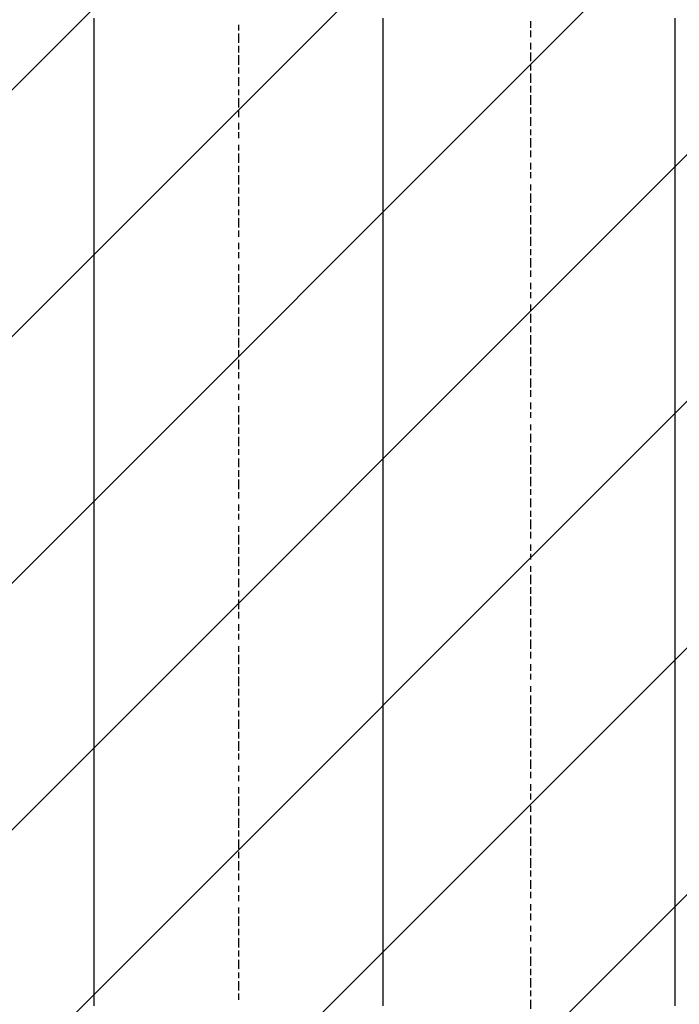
# Model space of a CAD drawing. Extents: x 997 to 109698, y 921 to 94021.
# Tile 556 of 656: x 19535 to 20443, y 54489 to 55844. Entities that reach past the tile are written whole.
import ezdxf

# ---------------------------------------------------------------- set-up
doc = ezdxf.new("R2010")
doc.units = 0
doc.header["$MEASUREMENT"] = 0
doc.layers.add('12', color=7, linetype='CONTINUOUS')
doc.layers.add('28', color=7, linetype='CONTINUOUS')

msp = doc.modelspace()

# ---------------------------------------------------------------- linework, layer by layer
at = {"layer": '12', "color": 5}
for p, q in [((19636.630503, 55845.563401), (19636.630503, 55836.563401)), ((20034.630503, 55845.563401), (20034.630503, 55836.563401)), ((20436.630503, 55845.563401), (20436.630503, 55836.563401)), ((19636.630503, 55836.563401), (19636.630503, 55824.563401)), ((20034.630503, 55836.563401), (20034.630503, 55824.563401)), ((20436.630503, 55836.563401), (20436.630503, 55824.563401)), ((19636.630503, 55824.563401), (19636.630503, 55815.563401)), ((19636.630503, 55815.563401), (19636.630503, 55807.563401)), ((20034.630503, 55824.563401), (20034.630503, 55815.563401)), ((20034.630503, 55815.563401), (20034.630503, 55807.563401)), ((20436.630503, 55824.563401), (20436.630503, 55815.563401)), ((20436.630503, 55815.563401), (20436.630503, 55807.563401)), ((19636.630503, 55807.563401), (19636.630503, 55794.563401)), ((20034.630503, 55807.563401), (20034.630503, 55794.563401)), ((20436.630503, 55807.563401), (20436.630503, 55794.563401)), ((19636.630503, 55794.563401), (19636.630503, 55786.563401)), ((19636.630503, 55786.563401), (19636.630503, 55777.563401)), ((20034.630503, 55794.563401), (20034.630503, 55786.563401)), ((20034.630503, 55786.563401), (20034.630503, 55777.563401)), ((20436.630503, 55794.563401), (20436.630503, 55786.563401)), ((20436.630503, 55786.563401), (20436.630503, 55777.563401)), ((19636.630503, 55777.563401), (19636.630503, 55764.563401)), ((20034.630503, 55777.563401), (20034.630503, 55764.563401)), ((20436.630503, 55777.563401), (20436.630503, 55764.563401)), ((19636.630503, 55764.563401), (19636.630503, 55756.563401)), ((20034.630503, 55764.563401), (20034.630503, 55756.563401)), ((20436.630503, 55764.563401), (20436.630503, 55756.563401)), ((19636.630503, 55756.563401), (19636.630503, 55747.563401)), ((19636.630503, 55747.563401), (19636.630503, 55735.563401)), ((20034.630503, 55756.563401), (20034.630503, 55743.563401)), ((20436.630503, 55756.563401), (20436.630503, 55743.563401)), ((19636.630503, 55735.563401), (19636.630503, 55726.563401)), ((20034.630503, 55743.563401), (20034.630503, 55735.563401)), ((20034.630503, 55735.563401), (20034.630503, 55726.563401)), ((20436.630503, 55743.563401), (20436.630503, 55735.563401)), ((20436.630503, 55735.563401), (20436.630503, 55726.563401)), ((19636.630503, 55726.563401), (19636.630503, 55714.563401)), ((20034.630503, 55726.563401), (20034.630503, 55714.563401)), ((20436.630503, 55726.563401), (20436.630503, 55714.563401)), ((19636.630503, 55714.563401), (19636.630503, 55705.563401)), ((19636.630503, 55705.563401), (19636.630503, 55697.563401)), ((20034.630503, 55714.563401), (20034.630503, 55705.563401)), ((20034.630503, 55705.563401), (20034.630503, 55697.563401)), ((20436.630503, 55714.563401), (20436.630503, 55705.563401)), ((20436.630503, 55705.563401), (20436.630503, 55697.563401)), ((19636.630503, 55697.563401), (19636.630503, 55684.563401)), ((20034.630503, 55697.563401), (20034.630503, 55684.563401)), ((20436.630503, 55697.563401), (20436.630503, 55684.563401)), ((19636.630503, 55684.563401), (19636.630503, 55675.563401)), ((20034.630503, 55684.563401), (20034.630503, 55675.563401)), ((20436.630503, 55684.563401), (20436.630503, 55675.563401)), ((19636.630503, 55675.563401), (19636.630503, 55667.563401)), ((19636.630503, 55667.563401), (19636.630503, 55654.563401)), ((20034.630503, 55675.563401), (20034.630503, 55667.563401)), ((20034.630503, 55667.563401), (20034.630503, 55654.563401)), ((20436.630503, 55675.563401), (20436.630503, 55667.563401)), ((20436.630503, 55667.563401), (20436.630503, 55654.563401)), ((19636.630503, 55654.563401), (19636.630503, 55646.563401)), ((20034.630503, 55654.563401), (20034.630503, 55646.563401)), ((20436.630503, 55654.563401), (20436.630503, 55646.563401)), ((19636.630503, 55646.563401), (19636.630503, 55637.563401)), ((19636.630503, 55637.563401), (19636.630503, 55625.563401)), ((20034.630503, 55646.563401), (20034.630503, 55633.563401)), ((20436.630503, 55646.563401), (20436.630503, 55633.563401)), ((19636.630503, 55625.563401), (19636.630503, 55616.563401)), ((20034.630503, 55633.563401), (20034.630503, 55625.563401)), ((20034.630503, 55625.563401), (20034.630503, 55616.563401)), ((20436.630503, 55633.563401), (20436.630503, 55625.563401)), ((20436.630503, 55625.563401), (20436.630503, 55616.563401)), ((19636.630503, 55616.563401), (19636.630503, 55604.563401)), ((20034.630503, 55616.563401), (20034.630503, 55604.563401)), ((20436.630503, 55616.563401), (20436.630503, 55604.563401)), ((19636.630503, 55604.563401), (19636.630503, 55595.563401)), ((20034.630503, 55604.563401), (20034.630503, 55595.563401)), ((20436.630503, 55604.563401), (20436.630503, 55595.563401)), ((19636.630503, 55595.563401), (19636.630503, 55587.563401)), ((19636.630503, 55587.563401), (19636.630503, 55574.563401)), ((20034.630503, 55595.563401), (20034.630503, 55587.563401)), ((20034.630503, 55587.563401), (20034.630503, 55574.563401)), ((20436.630503, 55595.563401), (20436.630503, 55587.563401)), ((20436.630503, 55587.563401), (20436.630503, 55574.563401)), ((19636.630503, 55574.563401), (19636.630503, 55565.563401)), ((20034.630503, 55574.563401), (20034.630503, 55565.563401)), ((20436.630503, 55574.563401), (20436.630503, 55565.563401)), ((19636.630503, 55565.563401), (19636.630503, 55557.563401)), ((19636.630503, 55557.563401), (19636.630503, 55544.563401)), ((20034.630503, 55565.563401), (20034.630503, 55557.563401)), ((20034.630503, 55557.563401), (20034.630503, 55544.563401)), ((20436.630503, 55565.563401), (20436.630503, 55557.563401)), ((20436.630503, 55557.563401), (20436.630503, 55544.563401)), ((19636.630503, 55544.563401), (19636.630503, 55536.563401)), ((20034.630503, 55544.563401), (20034.630503, 55536.563401)), ((20436.630503, 55544.563401), (20436.630503, 55536.563401)), ((19636.630503, 55536.563401), (19636.630503, 55527.563401)), ((20034.630503, 55536.563401), (20034.630503, 55527.563401)), ((20436.630503, 55536.563401), (20436.630503, 55523.563401)), ((19636.630503, 55527.563401), (19636.630503, 55515.563401)), ((19636.630503, 55515.563401), (19636.630503, 55506.563401)), ((20034.630503, 55527.563401), (20034.630503, 55515.563401)), ((20034.630503, 55515.563401), (20034.630503, 55506.563401)), ((20436.630503, 55523.563401), (20436.630503, 55515.563401)), ((20436.630503, 55515.563401), (20436.630503, 55506.563401)), ((19636.630503, 55506.563401), (19636.630503, 55493.563401)), ((20034.630503, 55506.563401), (20034.630503, 55493.563401)), ((20436.630503, 55506.563401), (20436.630503, 55493.563401)), ((19636.630503, 55493.563401), (19636.630503, 55485.563401)), ((20034.630503, 55493.563401), (20034.630503, 55485.563401)), ((20436.630503, 55493.563401), (20436.630503, 55485.563401)), ((19636.630503, 55485.563401), (19636.630503, 55477.563401)), ((19636.630503, 55477.563401), (19636.630503, 55464.563401)), ((20034.630503, 55485.563401), (20034.630503, 55477.563401)), ((20034.630503, 55477.563401), (20034.630503, 55464.563401)), ((20436.630503, 55485.563401), (20436.630503, 55477.563401)), ((20436.630503, 55477.563401), (20436.630503, 55464.563401)), ((19636.630503, 55464.563401), (19636.630503, 55455.563401)), ((20034.630503, 55464.563401), (20034.630503, 55455.563401)), ((20436.630503, 55464.563401), (20436.630503, 55455.563401)), ((19636.630503, 55455.563401), (19636.630503, 55447.563401)), ((19636.630503, 55447.563401), (19636.630503, 55434.563401)), ((20034.630503, 55455.563401), (20034.630503, 55447.563401)), ((20034.630503, 55447.563401), (20034.630503, 55434.563401)), ((20436.630503, 55455.563401), (20436.630503, 55447.563401)), ((20436.630503, 55447.563401), (20436.630503, 55434.563401)), ((19636.630503, 55434.563401), (19636.630503, 55426.563401)), ((20034.630503, 55434.563401), (20034.630503, 55426.563401)), ((20436.630503, 55434.563401), (20436.630503, 55426.563401)), ((19636.630503, 55426.563401), (19636.630503, 55417.563401)), ((20034.630503, 55426.563401), (20034.630503, 55417.563401)), ((20436.630503, 55426.563401), (20436.630503, 55413.563401)), ((19636.630503, 55417.563401), (19636.630503, 55405.563401)), ((20034.630503, 55417.563401), (20034.630503, 55405.563401)), ((20436.630503, 55413.563401), (20436.630503, 55405.563401)), ((19636.630503, 55405.563401), (19636.630503, 55396.563401)), ((19636.630503, 55396.563401), (19636.630503, 55383.563401)), ((20034.630503, 55405.563401), (20034.630503, 55396.563401)), ((20034.630503, 55396.563401), (20034.630503, 55383.563401)), ((20436.630503, 55405.563401), (20436.630503, 55396.563401)), ((20436.630503, 55396.563401), (20436.630503, 55383.563401)), ((19636.630503, 55383.563401), (19636.630503, 55375.563401)), ((20034.630503, 55383.563401), (20034.630503, 55375.563401)), ((20436.630503, 55383.563401), (20436.630503, 55375.563401)), ((19636.630503, 55375.563401), (19636.630503, 55366.563401)), ((19636.630503, 55366.563401), (19636.630503, 55354.563401)), ((20034.630503, 55375.563401), (20034.630503, 55366.563401)), ((20034.630503, 55366.563401), (20034.630503, 55354.563401)), ((20436.630503, 55375.563401), (20436.630503, 55366.563401)), ((20436.630503, 55366.563401), (20436.630503, 55354.563401)), ((19636.630503, 55354.563401), (19636.630503, 55345.563401)), ((20034.630503, 55354.563401), (20034.630503, 55345.563401)), ((20436.630503, 55354.563401), (20436.630503, 55345.563401)), ((19636.630503, 55345.563401), (19636.630503, 55337.563401)), ((20034.630503, 55345.563401), (20034.630503, 55337.563401)), ((20436.630503, 55345.563401), (20436.630503, 55337.563401)), ((19636.630503, 55337.563401), (19636.630503, 55324.563401)), ((20034.630503, 55337.563401), (20034.630503, 55324.563401)), ((20436.630503, 55337.563401), (20436.630503, 55324.563401)), ((19636.630503, 55324.563401), (19636.630503, 55316.563401)), ((19636.630503, 55316.563401), (19636.630503, 55307.563401)), ((20034.630503, 55324.563401), (20034.630503, 55316.563401)), ((20034.630503, 55316.563401), (20034.630503, 55307.563401)), ((20436.630503, 55324.563401), (20436.630503, 55316.563401)), ((20436.630503, 55316.563401), (20436.630503, 55307.563401)), ((19636.630503, 55307.563401), (19636.630503, 55295.563401)), ((20034.630503, 55307.563401), (20034.630503, 55295.563401)), ((20436.630503, 55307.563401), (20436.630503, 55295.563401)), ((19636.630503, 55295.563401), (19636.630503, 55286.563401)), ((19636.630503, 55286.563401), (19636.630503, 55278.563401)), ((20034.630503, 55295.563401), (20034.630503, 55286.563401)), ((20034.630503, 55286.563401), (20034.630503, 55273.563401)), ((20436.630503, 55295.563401), (20436.630503, 55286.563401)), ((20436.630503, 55286.563401), (20436.630503, 55273.563401)), ((19636.630503, 55278.563401), (19636.630503, 55265.563401)), ((20034.630503, 55273.563401), (20034.630503, 55265.563401)), ((20436.630503, 55273.563401), (20436.630503, 55265.563401)), ((19636.630503, 55265.563401), (19636.630503, 55256.563401)), ((20034.630503, 55265.563401), (20034.630503, 55256.563401)), ((20436.630503, 55265.563401), (20436.630503, 55256.563401)), ((19636.630503, 55256.563401), (19636.630503, 55244.563401)), ((19636.630503, 55244.563401), (19636.630503, 55235.563401)), ((20034.630503, 55256.563401), (20034.630503, 55244.563401)), ((20034.630503, 55244.563401), (20034.630503, 55235.563401)), ((20436.630503, 55256.563401), (20436.630503, 55244.563401)), ((20436.630503, 55244.563401), (20436.630503, 55235.563401)), ((19636.630503, 55235.563401), (19636.630503, 55227.563401)), ((20034.630503, 55235.563401), (20034.630503, 55227.563401)), ((20436.630503, 55235.563401), (20436.630503, 55227.563401)), ((19636.630503, 55227.563401), (19636.630503, 55214.563401)), ((20034.630503, 55227.563401), (20034.630503, 55214.563401)), ((20436.630503, 55227.563401), (20436.630503, 55214.563401)), ((19636.630503, 55214.563401), (19636.630503, 55206.563401)), ((19636.630503, 55206.563401), (19636.630503, 55197.563401)), ((20034.630503, 55214.563401), (20034.630503, 55206.563401)), ((20034.630503, 55206.563401), (20034.630503, 55197.563401)), ((20436.630503, 55214.563401), (20436.630503, 55206.563401)), ((20436.630503, 55206.563401), (20436.630503, 55197.563401)), ((19636.630503, 55197.563401), (19636.630503, 55184.563401)), ((20034.630503, 55197.563401), (20034.630503, 55184.563401)), ((20436.630503, 55197.563401), (20436.630503, 55184.563401)), ((19636.630503, 55184.563401), (19636.630503, 55176.563401)), ((19636.630503, 55176.563401), (19636.630503, 55167.563401)), ((20034.630503, 55184.563401), (20034.630503, 55176.563401)), ((20034.630503, 55176.563401), (20034.630503, 55163.563401)), ((20436.630503, 55184.563401), (20436.630503, 55176.563401)), ((20436.630503, 55176.563401), (20436.630503, 55163.563401)), ((19636.630503, 55167.563401), (19636.630503, 55155.563401)), ((20034.630503, 55163.563401), (20034.630503, 55155.563401)), ((20436.630503, 55163.563401), (20436.630503, 55155.563401)), ((19636.630503, 55155.563401), (19636.630503, 55146.563401)), ((20034.630503, 55155.563401), (20034.630503, 55146.563401)), ((20436.630503, 55155.563401), (20436.630503, 55146.563401)), ((19636.630503, 55146.563401), (19636.630503, 55134.563401)), ((20034.630503, 55146.563401), (20034.630503, 55134.563401)), ((20436.630503, 55146.563401), (20436.630503, 55134.563401)), ((19636.630503, 55134.563401), (19636.630503, 55125.563401)), ((19636.630503, 55125.563401), (19636.630503, 55117.563401)), ((20034.630503, 55134.563401), (20034.630503, 55125.563401)), ((20034.630503, 55125.563401), (20034.630503, 55117.563401)), ((20436.630503, 55134.563401), (20436.630503, 55125.563401)), ((20436.630503, 55125.563401), (20436.630503, 55117.563401)), ((19636.630503, 55117.563401), (19636.630503, 55104.563401)), ((20034.630503, 55117.563401), (20034.630503, 55104.563401)), ((20436.630503, 55117.563401), (20436.630503, 55104.563401)), ((19636.630503, 55104.563401), (19636.630503, 55096.563401)), ((19636.630503, 55096.563401), (19636.630503, 55087.563401)), ((20034.630503, 55104.563401), (20034.630503, 55096.563401)), ((20034.630503, 55096.563401), (20034.630503, 55087.563401)), ((20436.630503, 55104.563401), (20436.630503, 55096.563401)), ((20436.630503, 55096.563401), (20436.630503, 55087.563401)), ((19636.630503, 55087.563401), (19636.630503, 55074.563401)), ((20034.630503, 55087.563401), (20034.630503, 55074.563401)), ((20436.630503, 55087.563401), (20436.630503, 55074.563401)), ((19636.630503, 55074.563401), (19636.630503, 55066.563401)), ((20034.630503, 55074.563401), (20034.630503, 55066.563401)), ((20436.630503, 55074.563401), (20436.630503, 55066.563401)), ((19636.630503, 55066.563401), (19636.630503, 55057.563401)), ((19636.630503, 55057.563401), (19636.630503, 55045.563401)), ((20034.630503, 55066.563401), (20034.630503, 55053.563401)), ((20436.630503, 55066.563401), (20436.630503, 55053.563401)), ((19636.630503, 55045.563401), (19636.630503, 55036.563401)), ((20034.630503, 55053.563401), (20034.630503, 55045.563401)), ((20034.630503, 55045.563401), (20034.630503, 55036.563401)), ((20436.630503, 55053.563401), (20436.630503, 55045.563401)), ((20436.630503, 55045.563401), (20436.630503, 55036.563401)), ((19636.630503, 55036.563401), (19636.630503, 55024.563401)), ((20034.630503, 55036.563401), (20034.630503, 55024.563401)), ((20436.630503, 55036.563401), (20436.630503, 55024.563401)), ((19636.630503, 55024.563401), (19636.630503, 55015.563401)), ((19636.630503, 55015.563401), (19636.630503, 55007.563401)), ((20034.630503, 55024.563401), (20034.630503, 55015.563401)), ((20034.630503, 55015.563401), (20034.630503, 55007.563401)), ((20436.630503, 55024.563401), (20436.630503, 55015.563401)), ((20436.630503, 55015.563401), (20436.630503, 55007.563401)), ((19636.630503, 55007.563401), (19636.630503, 54994.563401)), ((20034.630503, 55007.563401), (20034.630503, 54994.563401)), ((20436.630503, 55007.563401), (20436.630503, 54994.563401)), ((19636.630503, 54994.563401), (19636.630503, 54985.563401)), ((20034.630503, 54994.563401), (20034.630503, 54985.563401)), ((20436.630503, 54994.563401), (20436.630503, 54985.563401)), ((19636.630503, 54985.563401), (19636.630503, 54977.563401)), ((19636.630503, 54977.563401), (19636.630503, 54964.563401)), ((20034.630503, 54985.563401), (20034.630503, 54977.563401)), ((20034.630503, 54977.563401), (20034.630503, 54964.563401)), ((20436.630503, 54985.563401), (20436.630503, 54977.563401)), ((20436.630503, 54977.563401), (20436.630503, 54964.563401)), ((19636.630503, 54964.563401), (19636.630503, 54956.563401)), ((20034.630503, 54964.563401), (20034.630503, 54956.563401)), ((20436.630503, 54964.563401), (20436.630503, 54956.563401)), ((19636.630503, 54956.563401), (19636.630503, 54947.563401)), ((19636.630503, 54947.563401), (19636.630503, 54935.563401)), ((20034.630503, 54956.563401), (20034.630503, 54947.563401)), ((20034.630503, 54947.563401), (20034.630503, 54935.563401)), ((20436.630503, 54956.563401), (20436.630503, 54943.563401)), ((19636.630503, 54935.563401), (19636.630503, 54926.563401)), ((20034.630503, 54935.563401), (20034.630503, 54926.563401)), ((20436.630503, 54943.563401), (20436.630503, 54935.563401)), ((20436.630503, 54935.563401), (20436.630503, 54926.563401)), ((19636.630503, 54926.563401), (19636.630503, 54913.563401)), ((20034.630503, 54926.563401), (20034.630503, 54913.563401)), ((20436.630503, 54926.563401), (20436.630503, 54913.563401)), ((19636.630503, 54913.563401), (19636.630503, 54905.563401)), ((19636.630503, 54905.563401), (19636.630503, 54897.563401)), ((20034.630503, 54913.563401), (20034.630503, 54905.563401)), ((20034.630503, 54905.563401), (20034.630503, 54897.563401)), ((20436.630503, 54913.563401), (20436.630503, 54905.563401)), ((20436.630503, 54905.563401), (20436.630503, 54897.563401)), ((19636.630503, 54897.563401), (19636.630503, 54884.563401)), ((20034.630503, 54897.563401), (20034.630503, 54884.563401)), ((20436.630503, 54897.563401), (20436.630503, 54884.563401)), ((19636.630503, 54884.563401), (19636.630503, 54875.563401)), ((20034.630503, 54884.563401), (20034.630503, 54875.563401)), ((20436.630503, 54884.563401), (20436.630503, 54875.563401)), ((19636.630503, 54875.563401), (19636.630503, 54867.563401)), ((19636.630503, 54867.563401), (19636.630503, 54854.563401)), ((20034.630503, 54875.563401), (20034.630503, 54867.563401)), ((20034.630503, 54867.563401), (20034.630503, 54854.563401)), ((20436.630503, 54875.563401), (20436.630503, 54867.563401)), ((20436.630503, 54867.563401), (20436.630503, 54854.563401)), ((19636.630503, 54854.563401), (19636.630503, 54846.563401)), ((20034.630503, 54854.563401), (20034.630503, 54846.563401)), ((20436.630503, 54854.563401), (20436.630503, 54846.563401)), ((19636.630503, 54846.563401), (19636.630503, 54837.563401)), ((19636.630503, 54837.563401), (19636.630503, 54825.563401)), ((20034.630503, 54846.563401), (20034.630503, 54837.563401)), ((20034.630503, 54837.563401), (20034.630503, 54825.563401)), ((20436.630503, 54846.563401), (20436.630503, 54833.563401)), ((19636.630503, 54825.563401), (19636.630503, 54816.563401)), ((20034.630503, 54825.563401), (20034.630503, 54816.563401)), ((20436.630503, 54833.563401), (20436.630503, 54825.563401)), ((20436.630503, 54825.563401), (20436.630503, 54816.563401)), ((19636.630503, 54816.563401), (19636.630503, 54803.563401)), ((20034.630503, 54816.563401), (20034.630503, 54803.563401)), ((20436.630503, 54816.563401), (20436.630503, 54803.563401)), ((19636.630503, 54803.563401), (19636.630503, 54795.563401)), ((20034.630503, 54803.563401), (20034.630503, 54795.563401)), ((20436.630503, 54803.563401), (20436.630503, 54795.563401)), ((19636.630503, 54795.563401), (19636.630503, 54787.563401)), ((19636.630503, 54787.563401), (19636.630503, 54774.563401)), ((20034.630503, 54795.563401), (20034.630503, 54787.563401)), ((20034.630503, 54787.563401), (20034.630503, 54774.563401)), ((20436.630503, 54795.563401), (20436.630503, 54787.563401)), ((20436.630503, 54787.563401), (20436.630503, 54774.563401)), ((19636.630503, 54774.563401), (19636.630503, 54765.563401)), ((20034.630503, 54774.563401), (20034.630503, 54765.563401)), ((20436.630503, 54774.563401), (20436.630503, 54765.563401)), ((19636.630503, 54765.563401), (19636.630503, 54757.563401)), ((19636.630503, 54757.563401), (19636.630503, 54744.563401)), ((20034.630503, 54765.563401), (20034.630503, 54757.563401)), ((20034.630503, 54757.563401), (20034.630503, 54744.563401)), ((20436.630503, 54765.563401), (20436.630503, 54757.563401)), ((20436.630503, 54757.563401), (20436.630503, 54744.563401)), ((19636.630503, 54744.563401), (19636.630503, 54736.563401)), ((20034.630503, 54744.563401), (20034.630503, 54736.563401)), ((20436.630503, 54744.563401), (20436.630503, 54736.563401)), ((19636.630503, 54736.563401), (19636.630503, 54727.563401)), ((20034.630503, 54736.563401), (20034.630503, 54727.563401)), ((20436.630503, 54736.563401), (20436.630503, 54727.563401)), ((19636.630503, 54727.563401), (19636.630503, 54715.563401)), ((19636.630503, 54715.563401), (19636.630503, 54706.563401)), ((20034.630503, 54727.563401), (20034.630503, 54715.563401)), ((20034.630503, 54715.563401), (20034.630503, 54706.563401)), ((20436.630503, 54727.563401), (20436.630503, 54715.563401)), ((20436.630503, 54715.563401), (20436.630503, 54706.563401)), ((19636.630503, 54706.563401), (19636.630503, 54693.563401)), ((20034.630503, 54706.563401), (20034.630503, 54693.563401)), ((20436.630503, 54706.563401), (20436.630503, 54693.563401)), ((19636.630503, 54693.563401), (19636.630503, 54685.563401)), ((20034.630503, 54693.563401), (20034.630503, 54685.563401)), ((20436.630503, 54693.563401), (20436.630503, 54685.563401)), ((19636.630503, 54685.563401), (19636.630503, 54676.563401)), ((19636.630503, 54676.563401), (19636.630503, 54664.563401)), ((20034.630503, 54685.563401), (20034.630503, 54676.563401)), ((20034.630503, 54676.563401), (20034.630503, 54664.563401)), ((20436.630503, 54685.563401), (20436.630503, 54676.563401)), ((20436.630503, 54676.563401), (20436.630503, 54664.563401)), ((19636.630503, 54664.563401), (19636.630503, 54655.563401)), ((20034.630503, 54664.563401), (20034.630503, 54655.563401)), ((20436.630503, 54664.563401), (20436.630503, 54655.563401)), ((19636.630503, 54655.563401), (19636.630503, 54647.563401)), ((19636.630503, 54647.563401), (19636.630503, 54634.563401)), ((20034.630503, 54655.563401), (20034.630503, 54647.563401)), ((20034.630503, 54647.563401), (20034.630503, 54634.563401)), ((20436.630503, 54655.563401), (20436.630503, 54647.563401)), ((20436.630503, 54647.563401), (20436.630503, 54634.563401)), ((19636.630503, 54634.563401), (19636.630503, 54626.563401)), ((20034.630503, 54634.563401), (20034.630503, 54626.563401)), ((20436.630503, 54634.563401), (20436.630503, 54626.563401)), ((19636.630503, 54626.563401), (19636.630503, 54617.563401)), ((20034.630503, 54626.563401), (20034.630503, 54617.563401)), ((20436.630503, 54626.563401), (20436.630503, 54617.563401)), ((19636.630503, 54617.563401), (19636.630503, 54604.563401)), ((20034.630503, 54617.563401), (20034.630503, 54604.563401)), ((20436.630503, 54617.563401), (20436.630503, 54604.563401)), ((19636.630503, 54604.563401), (19636.630503, 54596.563401)), ((19636.630503, 54596.563401), (19636.630503, 54588.563401)), ((20034.630503, 54604.563401), (20034.630503, 54596.563401)), ((20034.630503, 54596.563401), (20034.630503, 54583.563401)), ((20436.630503, 54604.563401), (20436.630503, 54596.563401)), ((20436.630503, 54596.563401), (20436.630503, 54583.563401)), ((19636.630503, 54588.563401), (19636.630503, 54575.563401)), ((20034.630503, 54583.563401), (20034.630503, 54575.563401)), ((20436.630503, 54583.563401), (20436.630503, 54575.563401)), ((19636.630503, 54575.563401), (19636.630503, 54566.563401)), ((19636.630503, 54566.563401), (19636.630503, 54554.563401)), ((20034.630503, 54575.563401), (20034.630503, 54566.563401)), ((20034.630503, 54566.563401), (20034.630503, 54554.563401)), ((20436.630503, 54575.563401), (20436.630503, 54566.563401)), ((20436.630503, 54566.563401), (20436.630503, 54554.563401)), ((19636.630503, 54554.563401), (19636.630503, 54545.563401)), ((20034.630503, 54554.563401), (20034.630503, 54545.563401)), ((20436.630503, 54554.563401), (20436.630503, 54545.563401)), ((19636.630503, 54545.563401), (19636.630503, 54537.563401)), ((20034.630503, 54545.563401), (20034.630503, 54537.563401)), ((20436.630503, 54545.563401), (20436.630503, 54537.563401)), ((19636.630503, 54537.563401), (19636.630503, 54524.563401)), ((20034.630503, 54537.563401), (20034.630503, 54524.563401)), ((20436.630503, 54537.563401), (20436.630503, 54524.563401)), ((19636.630503, 54524.563401), (19636.630503, 54516.563401)), ((19636.630503, 54516.563401), (19636.630503, 54507.563401)), ((20034.630503, 54524.563401), (20034.630503, 54516.563401)), ((20034.630503, 54516.563401), (20034.630503, 54507.563401)), ((20436.630503, 54524.563401), (20436.630503, 54516.563401)), ((20436.630503, 54516.563401), (20436.630503, 54507.563401)), ((19636.630503, 54507.563401), (19636.630503, 54494.563401)), ((20034.630503, 54507.563401), (20034.630503, 54494.563401)), ((20436.630503, 54507.563401), (20436.630503, 54494.563401)), ((19636.630503, 54494.563401), (19636.630503, 54486.563401)), ((20034.630503, 54494.563401), (20034.630503, 54486.563401)), ((20436.630503, 54494.563401), (20436.630503, 54486.563401))]:
    msp.add_line(p, q, dxfattribs=at)
at = {"layer": '12', "color": 1}
for p, q in [((20237.630503, 55841.563401), (20237.630503, 55832.563401)), ((19835.630503, 55836.563401), (19835.630503, 55828.563401)), ((20237.630503, 55828.563401), (20237.630503, 55819.563401)), ((19835.630503, 55824.563401), (19835.630503, 55811.563401)), ((19835.630503, 55807.563401), (19835.630503, 55798.563401)), ((20237.630503, 55811.563401), (20237.630503, 55802.563401)), ((19835.630503, 55794.563401), (19835.630503, 55781.563401)), ((20237.630503, 55798.563401), (20237.630503, 55786.563401)), ((19835.630503, 55777.563401), (19835.630503, 55769.563401)), ((20237.630503, 55781.563401), (20237.630503, 55773.563401)), ((19835.630503, 55764.563401), (19835.630503, 55752.563401)), ((20237.630503, 55769.563401), (20237.630503, 55756.563401)), ((19835.630503, 55747.563401), (19835.630503, 55739.563401)), ((20237.630503, 55752.563401), (20237.630503, 55743.563401)), ((19835.630503, 55735.563401), (19835.630503, 55722.563401)), ((20237.630503, 55739.563401), (20237.630503, 55726.563401)), ((19835.630503, 55718.563401), (19835.630503, 55709.563401)), ((20237.630503, 55722.563401), (20237.630503, 55714.563401)), ((20237.630503, 55709.563401), (20237.630503, 55697.563401)), ((19835.630503, 55701.563401), (19835.630503, 55692.563401)), ((20237.630503, 55692.563401), (20237.630503, 55684.563401)), ((19835.630503, 55688.563401), (19835.630503, 55680.563401)), ((20237.630503, 55680.563401), (20237.630503, 55667.563401)), ((19835.630503, 55671.563401), (19835.630503, 55663.563401)), ((20237.630503, 55663.563401), (20237.630503, 55654.563401)), ((19835.630503, 55659.563401), (19835.630503, 55646.563401)), ((19835.630503, 55642.563401), (19835.630503, 55633.563401)), ((20237.630503, 55646.563401), (20237.630503, 55637.563401)), ((19835.630503, 55629.563401), (19835.630503, 55616.563401)), ((20237.630503, 55633.563401), (20237.630503, 55625.563401)), ((19835.630503, 55612.563401), (19835.630503, 55604.563401)), ((20237.630503, 55616.563401), (20237.630503, 55608.563401)), ((19835.630503, 55599.563401), (19835.630503, 55587.563401)), ((20237.630503, 55604.563401), (20237.630503, 55591.563401)), ((19835.630503, 55582.563401), (19835.630503, 55574.563401)), ((20237.630503, 55587.563401), (20237.630503, 55578.563401)), ((19835.630503, 55570.563401), (19835.630503, 55557.563401)), ((20237.630503, 55574.563401), (20237.630503, 55561.563401)), ((20237.630503, 55557.563401), (20237.630503, 55548.563401)), ((19835.630503, 55553.563401), (19835.630503, 55544.563401)), ((20237.630503, 55544.563401), (20237.630503, 55532.563401)), ((19835.630503, 55536.563401), (19835.630503, 55527.563401)), ((19835.630503, 55523.563401), (19835.630503, 55515.563401)), ((20237.630503, 55527.563401), (20237.630503, 55519.563401)), ((20237.630503, 55515.563401), (20237.630503, 55502.563401)), ((19835.630503, 55506.563401), (19835.630503, 55498.563401)), ((19835.630503, 55493.563401), (19835.630503, 55481.563401)), ((20237.630503, 55498.563401), (20237.630503, 55489.563401)), ((19835.630503, 55477.563401), (19835.630503, 55468.563401)), ((20237.630503, 55481.563401), (20237.630503, 55472.563401)), ((19835.630503, 55464.563401), (19835.630503, 55451.563401)), ((20237.630503, 55468.563401), (20237.630503, 55460.563401)), ((19835.630503, 55447.563401), (19835.630503, 55438.563401)), ((20237.630503, 55451.563401), (20237.630503, 55443.563401)), ((19835.630503, 55434.563401), (19835.630503, 55421.563401)), ((20237.630503, 55438.563401), (20237.630503, 55426.563401)), ((20237.630503, 55421.563401), (20237.630503, 55413.563401)), ((19835.630503, 55417.563401), (19835.630503, 55409.563401)), ((20237.630503, 55409.563401), (20237.630503, 55396.563401)), ((19835.630503, 55405.563401), (19835.630503, 55392.563401)), ((20237.630503, 55392.563401), (20237.630503, 55383.563401)), ((19835.630503, 55388.563401), (19835.630503, 55379.563401)), ((20237.630503, 55379.563401), (20237.630503, 55366.563401)), ((19835.630503, 55375.563401), (19835.630503, 55362.563401)), ((19835.630503, 55358.563401), (19835.630503, 55349.563401)), ((20237.630503, 55362.563401), (20237.630503, 55354.563401)), ((19835.630503, 55341.563401), (19835.630503, 55333.563401)), ((20237.630503, 55349.563401), (20237.630503, 55337.563401)), ((19835.630503, 55328.563401), (19835.630503, 55320.563401)), ((20237.630503, 55333.563401), (20237.630503, 55324.563401)), ((19835.630503, 55311.563401), (19835.630503, 55303.563401)), ((20237.630503, 55316.563401), (20237.630503, 55307.563401)), ((19835.630503, 55299.563401), (19835.630503, 55286.563401)), ((20237.630503, 55303.563401), (20237.630503, 55295.563401)), ((20237.630503, 55286.563401), (20237.630503, 55278.563401)), ((19835.630503, 55282.563401), (19835.630503, 55273.563401)), ((20237.630503, 55273.563401), (20237.630503, 55261.563401)), ((19835.630503, 55269.563401), (19835.630503, 55256.563401)), ((19835.630503, 55252.563401), (19835.630503, 55244.563401)), ((20237.630503, 55256.563401), (20237.630503, 55248.563401)), ((20237.630503, 55244.563401), (20237.630503, 55231.563401)), ((19835.630503, 55239.563401), (19835.630503, 55227.563401)), ((19835.630503, 55223.563401), (19835.630503, 55214.563401)), ((20237.630503, 55227.563401), (20237.630503, 55218.563401)), ((19835.630503, 55210.563401), (19835.630503, 55197.563401)), ((20237.630503, 55214.563401), (20237.630503, 55201.563401)), ((19835.630503, 55193.563401), (19835.630503, 55184.563401)), ((20237.630503, 55197.563401), (20237.630503, 55189.563401)), ((19835.630503, 55176.563401), (19835.630503, 55167.563401)), ((20237.630503, 55184.563401), (20237.630503, 55172.563401)), ((19835.630503, 55163.563401), (19835.630503, 55155.563401)), ((20237.630503, 55167.563401), (20237.630503, 55159.563401)), ((20237.630503, 55155.563401), (20237.630503, 55142.563401)), ((19835.630503, 55146.563401), (19835.630503, 55138.563401)), ((20237.630503, 55138.563401), (20237.630503, 55129.563401)), ((19835.630503, 55134.563401), (19835.630503, 55121.563401)), ((20237.630503, 55121.563401), (20237.630503, 55112.563401)), ((19835.630503, 55117.563401), (19835.630503, 55108.563401)), ((20237.630503, 55108.563401), (20237.630503, 55100.563401)), ((19835.630503, 55104.563401), (19835.630503, 55091.563401)), ((19835.630503, 55087.563401), (19835.630503, 55079.563401)), ((20237.630503, 55091.563401), (20237.630503, 55083.563401)), ((19835.630503, 55074.563401), (19835.630503, 55062.563401)), ((20237.630503, 55079.563401), (20237.630503, 55066.563401)), ((19835.630503, 55057.563401), (19835.630503, 55049.563401)), ((20237.630503, 55062.563401), (20237.630503, 55053.563401)), ((19835.630503, 55045.563401), (19835.630503, 55032.563401)), ((20237.630503, 55049.563401), (20237.630503, 55036.563401)), ((19835.630503, 55028.563401), (19835.630503, 55019.563401)), ((20237.630503, 55032.563401), (20237.630503, 55024.563401)), ((20237.630503, 55019.563401), (20237.630503, 55007.563401)), ((19835.630503, 55011.563401), (19835.630503, 55002.563401)), ((20237.630503, 55002.563401), (20237.630503, 54994.563401)), ((19835.630503, 54998.563401), (19835.630503, 54990.563401)), ((20237.630503, 54990.563401), (20237.630503, 54977.563401)), ((19835.630503, 54981.563401), (19835.630503, 54973.563401)), ((20237.630503, 54973.563401), (20237.630503, 54964.563401)), ((19835.630503, 54969.563401), (19835.630503, 54956.563401)), ((19835.630503, 54952.563401), (19835.630503, 54943.563401)), ((20237.630503, 54956.563401), (20237.630503, 54947.563401)), ((19835.630503, 54939.563401), (19835.630503, 54926.563401)), ((20237.630503, 54943.563401), (20237.630503, 54935.563401)), ((19835.630503, 54922.563401), (19835.630503, 54913.563401)), ((20237.630503, 54926.563401), (20237.630503, 54918.563401)), ((19835.630503, 54909.563401), (19835.630503, 54897.563401)), ((20237.630503, 54913.563401), (20237.630503, 54901.563401)), ((19835.630503, 54892.563401), (19835.630503, 54884.563401)), ((20237.630503, 54897.563401), (20237.630503, 54888.563401)), ((19835.630503, 54880.563401), (19835.630503, 54867.563401)), ((20237.630503, 54884.563401), (20237.630503, 54871.563401)), ((20237.630503, 54867.563401), (20237.630503, 54858.563401)), ((19835.630503, 54863.563401), (19835.630503, 54854.563401)), ((19835.630503, 54850.563401), (19835.630503, 54837.563401)), ((20237.630503, 54854.563401), (20237.630503, 54841.563401)), ((20237.630503, 54837.563401), (20237.630503, 54829.563401)), ((19835.630503, 54833.563401), (19835.630503, 54825.563401)), ((20237.630503, 54825.563401), (20237.630503, 54812.563401)), ((19835.630503, 54816.563401), (19835.630503, 54808.563401)), ((19835.630503, 54803.563401), (19835.630503, 54795.563401)), ((20237.630503, 54808.563401), (20237.630503, 54799.563401)), ((19835.630503, 54787.563401), (19835.630503, 54778.563401)), ((20237.630503, 54791.563401), (20237.630503, 54782.563401)), ((19835.630503, 54774.563401), (19835.630503, 54761.563401)), ((20237.630503, 54778.563401), (20237.630503, 54770.563401)), ((19835.630503, 54757.563401), (19835.630503, 54748.563401)), ((20237.630503, 54761.563401), (20237.630503, 54753.563401)), ((19835.630503, 54744.563401), (19835.630503, 54731.563401)), ((20237.630503, 54748.563401), (20237.630503, 54736.563401)), ((20237.630503, 54731.563401), (20237.630503, 54723.563401)), ((19835.630503, 54727.563401), (19835.630503, 54719.563401)), ((19835.630503, 54715.563401), (19835.630503, 54702.563401)), ((20237.630503, 54719.563401), (20237.630503, 54706.563401)), ((20237.630503, 54702.563401), (20237.630503, 54693.563401)), ((19835.630503, 54698.563401), (19835.630503, 54689.563401)), ((20237.630503, 54689.563401), (20237.630503, 54676.563401)), ((19835.630503, 54685.563401), (19835.630503, 54672.563401)), ((19835.630503, 54668.563401), (19835.630503, 54659.563401)), ((20237.630503, 54672.563401), (20237.630503, 54664.563401)), ((19835.630503, 54651.563401), (19835.630503, 54643.563401)), ((20237.630503, 54659.563401), (20237.630503, 54647.563401)), ((19835.630503, 54638.563401), (19835.630503, 54630.563401)), ((20237.630503, 54643.563401), (20237.630503, 54634.563401)), ((19835.630503, 54621.563401), (19835.630503, 54613.563401)), ((20237.630503, 54626.563401), (20237.630503, 54617.563401)), ((19835.630503, 54609.563401), (19835.630503, 54596.563401)), ((20237.630503, 54613.563401), (20237.630503, 54604.563401)), ((20237.630503, 54596.563401), (20237.630503, 54588.563401)), ((19835.630503, 54592.563401), (19835.630503, 54583.563401)), ((19835.630503, 54579.563401), (19835.630503, 54566.563401)), ((20237.630503, 54583.563401), (20237.630503, 54575.563401)), ((20237.630503, 54566.563401), (20237.630503, 54558.563401)), ((19835.630503, 54562.563401), (19835.630503, 54554.563401)), ((20237.630503, 54554.563401), (20237.630503, 54541.563401)), ((19835.630503, 54549.563401), (19835.630503, 54537.563401)), ((19835.630503, 54532.563401), (19835.630503, 54524.563401)), ((20237.630503, 54537.563401), (20237.630503, 54528.563401)), ((19835.630503, 54520.563401), (19835.630503, 54507.563401)), ((20237.630503, 54524.563401), (20237.630503, 54511.563401)), ((19835.630503, 54503.563401), (19835.630503, 54494.563401)), ((20237.630503, 54507.563401), (20237.630503, 54499.563401)), ((20237.630503, 54494.563401), (20237.630503, 54482.563401))]:
    msp.add_line(p, q, dxfattribs=at)
at = {"layer": '28', "color": 2}
for p, q in [((8897.691941, 45120.658275), (22462.988904, 58685.955237)), ((9237.103196, 45120.658275), (22802.400159, 58685.955237)), ((9576.514451, 45120.658275), (23141.811414, 58685.955237)), ((9915.925706, 45120.658275), (23481.222669, 58685.955237)), ((10255.336961, 45120.658275), (23820.633924, 58685.955237)), ((10594.748216, 45120.658275), (24160.045178, 58685.955237)), ((10934.159471, 45120.658275), (24499.456433, 58685.955237))]:
    msp.add_line(p, q, dxfattribs=at)

doc.saveas('drawing.dxf')
